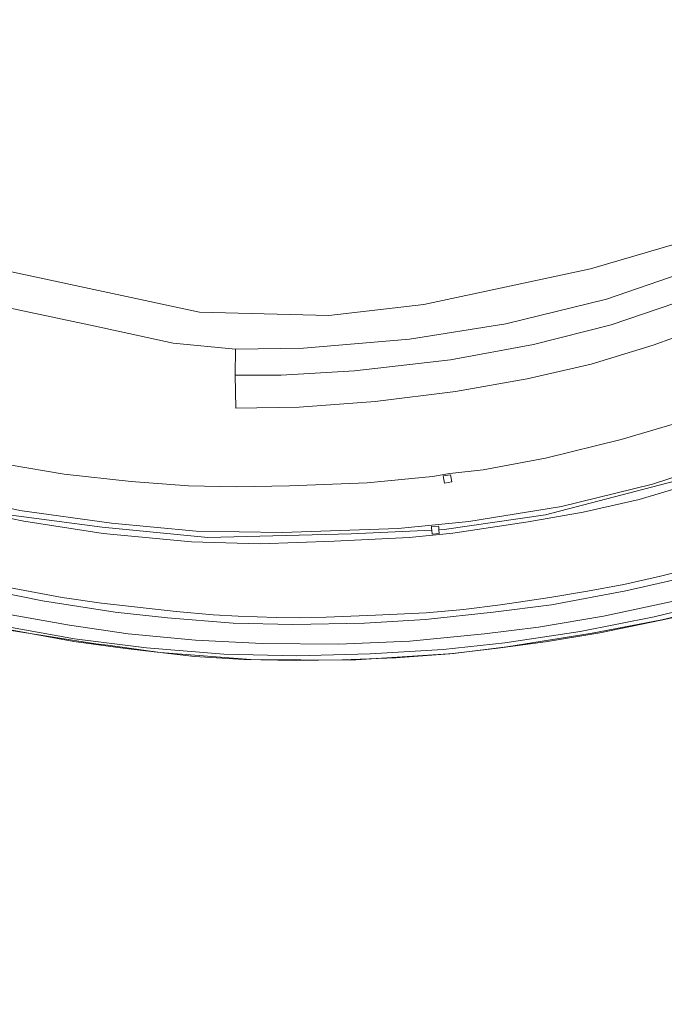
# Model space of a CAD drawing. Header units: metres. Extents: x 250001 to 257773, y 598992 to 609118.
# Tile 533 of 656: x 251053 to 251208, y 607113 to 607349. Entities that reach past the tile are written whole.
import ezdxf
from ezdxf.lldxf.tags import DXFTag

# ---------------------------------------------------------------- set-up
doc = ezdxf.new("R2010")
doc.units = ezdxf.units.M
for name, color, linetype, lineweight in [('B-WE-GR-GRAS-GV', 252, 'Continuous', 13), ('B-WE-GR-GROENVOORZIENING-GV', 252, 'Continuous', 18), ('B-WE-GW-TALUD_KRUIN-G', 252, 'Continuous', 18), ('B-WE-KG-GRENS_PERCEEL-G', 150, 'KG-PERCEEL', 18), ('B-WE-OG-TERREIN_ERF-GV', 7, 'Continuous', 18), ('B-WE-OG-WATER_HAVEN-GV', 252, 'Continuous', 18), ('B-WE-VH-VERHARDING_GESLOTEN-GV', 252, 'Continuous', 18), ('B-WE-VH-VERHARDING_HALFVERHARDING-GV', 252, 'Continuous', 18), ('B-WE-VH-VERHARDING_OPEN-GV', 252, 'Continuous', 18), ('X-XX-AL-REFERENTIE-G', 7, 'Continuous', 18)]:
    doc.layers.add(name, color=color, linetype=linetype, lineweight=lineweight)
doc.styles.get("Standard").update_dxf_attribs({"font": 'NLCS-ISO.ttf'})
tags = doc.linetypes.add('KG-PERCEEL', pattern='A,5.5,-2,["P",Standard,S=1.8,R=0,X=-0.5,Y=-0.9],-2,5.5,-2,[5,NLCS.SHX,S=0.75,R=0,X=0,Y=0],-2', length=19).pattern_tags.tags
tags[6] = DXFTag(74, 10)

# ---------------------------------------------------------------- blocks, each defined once
blk = doc.blocks.new('BS2021-132-Xref-KAD-20210617')
at = {"layer": 'B-WE-KG-GRENS_PERCEEL-G', "flags": 128}
for points in [[(251694.031, 606944.689), (251397.226, 607016.718), (250589.413, 607212.762), (250613.626, 607311.692), (250614.538, 607312.267), (250614.632, 607312.318), (250614.727, 607312.368), (250614.823, 607312.416), (250614.92, 607312.462), (250615.018, 607312.506), (250615.117, 607312.548), (250615.216, 607312.589), (250615.316, 607312.628), (250615.417, 607312.665), (250615.519, 607312.699), (250615.621, 607312.732), (250615.724, 607312.764), (250615.827, 607312.793), (250615.931, 607312.82), (250616.035, 607312.845), (250616.14, 607312.869), (250616.245, 607312.89), (250616.351, 607312.909), (250616.457, 607312.927), (250616.563, 607312.942), (250616.669, 607312.956), (250616.776, 607312.967), (250616.883, 607312.977), (250616.99, 607312.984), (250617.097, 607312.99), (250617.205, 607312.993), (250617.312, 607312.995), (250617.42, 607312.994), (250617.527, 607312.991), (250641.935, 607307.023), (250674.78, 607298.854), (250682.802, 607296.518), (250718.269, 607285.351), (250762.997, 607271.977), (250915.855, 607232.431), (250934.006, 607228.127), (250956.393, 607223.138), (250983.556, 607217.07), (250989.571, 607215.724), (250993.478, 607214.85), (251014.778, 607210.083), (251029.744, 607206.875), (251033.621, 607206.171), (251066.296, 607200.238), (251078.712, 607198.571)], [(250945.75, 607240.72), (250974.08, 607231.94), (251011.49, 607221.48), (251020.18, 607219.28), (251028.91, 607217.28), (251037.51, 607215.6), (251063.48, 607210.79), (251072.96, 607209.41), (251090.81, 607207.37), (251099.7, 607206.61), (251105.7, 607206.28), (251114.75, 607205.97), (251120.63, 607205.92), (251126.73, 607206.02), (251138.62, 607206.52), (251150.75, 607207.08), (251159.65, 607207.89), (251168.5, 607209.03), (251180.38, 607210.78), (251189.4, 607212.26), (251198.11, 607213.89), (251206.88, 607215.87), (251215.54, 607218), (251223.23, 607220.02), (251229.91, 607222.11), (251236.78, 607224.36), (251245.22, 607227.38), (251253.62, 607230.5), (251261.97, 607233.74), (251270.15, 607237.04), (251278.45, 607240.68), (251286.47, 607244.63), (251294.47, 607248.75), (251302.29, 607253.03), (251310.1, 607257.55), (251320.19, 607263.72), (251325.53, 607266.6), (251331, 607268.72), (251336.71, 607270.26), (251342.57, 607271.38), (251348.28, 607271.95), (251354.29, 607271.92), (251360.27, 607271.43), (251510.74, 607247.74), (251537.28, 607243.38), (251548.25, 607241.84), (251560.77, 607238.58), (251608.12, 607227.35), (251868.01, 607164.47), (251954.5, 607143.64)], [(251078.712, 607198.571), (251095.177, 607196.621), (251107.028, 607195.926), (251119.228, 607195.659), (251130.576, 607195.802), (251143.448, 607196.314), (251156.367, 607197.289), (251167.927, 607198.627), (251179.339, 607200.108), (251192.331, 607202.332), (251207.039, 607205.306), (251218.09, 607207.763), (251227.269, 607210.488), (251237.03, 607213.603), (251247.705, 607217.243), (251255.186, 607219.972), (251260.841, 607222.036), (251275.077, 607227.871), (251284.364, 607232.057), (251294.132, 607236.796), (251310.026, 607245.569), (251317.717, 607250.33), (251325.391, 607254.914), (251331.042, 607257.48), (251332.965, 607258.189)]]:
    blk.add_lwpolyline(points, dxfattribs=at)
blk = doc.blocks.new('BS2021-132-Xref-BGT-GRIJS-20210617-aangepast')
at = {"layer": 'B-WE-GR-GRAS-GV', "flags": 128}
for points in [[(251213.42, 607253.36), (251197.43, 607248.6), (251179.31, 607244.17), (251164.37, 607241.35), (251156.41, 607240.45), (251152.21, 607239.79), (251136.57, 607238.23), (251117.96, 607237.53), (251105.38, 607237.31), (251093.77, 607237.54), (251080, 607238.58), (251063.97, 607240.29), (251050.79, 607242.59)], [(251030.73, 607236.61), (251053.35, 607231.65), (251075.34, 607228.54), (251095.6, 607226.65), (251116.25, 607226.37), (251143.98, 607227.31), (251160.96, 607228.97), (251183.13, 607232.53), (251204.98, 607237.92), (251223.58, 607244), (251244.83, 607251.65), (251258.87, 607258), (251270.84, 607263.24), (251279.64, 607268.06), (251290.43, 607274.49), (251300.97, 607281.06), (251322.61, 607295.15), (251329.53, 607298.04), (251339.01, 607298.82), (251352.22, 607296.85), (251383.38, 607291), (251430.41, 607281.12)], [(251480.866, 607269.612), (251342.39, 607296.925), (251331.546, 607296.925), (251321.833, 607291.057), (251286.14, 607269.838), (251267.391, 607259.68), (251234.861, 607246.363), (251212.045, 607239.139), (251179.289, 607230.562), (251155.022, 607227.026), (251153.773, 607226.971), (251153.85, 607226.11), (251152.15, 607225.95), (251152.065, 607226.896), (251132.754, 607226.047), (251098.417, 607225.144), (251073.116, 607227.627), (251045.782, 607231.239)], [(251032.46, 607233.55), (251054.32, 607229.07), (251073.37, 607226.06), (251094.53, 607224.07), (251110.92, 607223.63), (251128.66, 607224.23), (251146.65, 607225.12), (251157.14, 607226.21), (251175.15, 607228.93), (251188.34, 607231.23), (251201.72, 607234.26), (251226.37, 607241.6)], [(251045.782, 607231.239), (251073.116, 607227.627), (251098.417, 607225.144), (251132.754, 607226.047), (251152.065, 607226.896), (251152.029, 607227.308), (251151.99, 607227.74), (251153.69, 607227.89), (251153.718, 607227.583), (251153.773, 607226.971), (251155.022, 607227.026), (251179.289, 607230.562), (251212.045, 607239.139), (251234.861, 607246.363), (251267.391, 607259.68), (251286.14, 607269.838), (251321.833, 607291.057), (251331.546, 607296.925), (251342.39, 607296.925), (251480.866, 607269.612)], [(251430.41, 607281.12), (251383.38, 607291), (251352.22, 607296.85), (251339.01, 607298.82), (251329.53, 607298.04), (251322.61, 607295.15), (251300.97, 607281.06), (251290.43, 607274.49), (251279.64, 607268.06), (251270.84, 607263.24), (251258.87, 607258), (251244.83, 607251.65), (251223.58, 607244), (251204.98, 607237.92), (251183.13, 607232.53), (251160.96, 607228.97), (251143.98, 607227.31), (251116.25, 607226.37), (251095.6, 607226.65), (251075.34, 607228.54), (251053.35, 607231.65), (251030.73, 607236.61)], [(251210, 607209.89), (251193.2, 607206.31), (251177.63, 607203.68), (251164.69, 607202.03), (251146.81, 607200.32), (251129.75, 607199.56), (251111.41, 607199.7), (251095.44, 607200.53), (251079.3, 607202.05), (251065.29, 607204.12), (251047.6, 607207.23)], [(251050.46, 607203.73), (251066.48, 607200.88), (251083.71, 607198.7), (251102.28, 607197.21), (251119.75, 607196.77), (251137.3, 607197.23), (251154.76, 607198.32), (251169.55, 607199.88), (251187.59, 607202.6), (251205.38, 607206.09), (251222.8, 607210.34)]]:
    blk.add_lwpolyline(points, dxfattribs=at)
blk.add_lwpolyline([(251154.82, 607239.88), (251156.57, 607240.18), (251156.86, 607238.48), (251155.11, 607238.18)], close=True, dxfattribs=at)
at = {"layer": 'B-WE-GR-GROENVOORZIENING-GV', "flags": 128}
for points in [[(251222.8, 607210.34), (251205.38, 607206.09), (251187.59, 607202.6), (251169.55, 607199.88), (251154.76, 607198.32), (251137.3, 607197.23), (251119.75, 607196.77), (251102.28, 607197.21), (251083.71, 607198.7), (251066.48, 607200.88), (251050.46, 607203.73)], [(251051.31, 607202.89), (251071.6, 607199.65), (251074.415, 607199.319), (251086.999, 607197.582), (251108.743, 607195.92), (251132.685, 607195.747), (251157.261, 607197.312), (251170.02, 607198.912), (251190.491, 607202.182), (251207.187, 607205.427), (251224.986, 607209.635)]]:
    blk.add_lwpolyline(points, dxfattribs=at)
at = {"layer": 'B-WE-GW-TALUD_KRUIN-G', "flags": 128}
for points in [[(251105.12, 607256.17), (251120.29, 607256.4), (251138.53, 607257.75), (251157.78, 607260.09), (251174.95, 607263.15), (251190.23, 607266.66), (251205.09, 607271.27), (251219.74, 607276.49), (251239.11, 607284.41), (251252.11, 607290.48), (251260.89, 607295.14), (251271.68, 607301.13), (251288.25, 607311.77), (251301.15, 607320.79), (251306.15, 607323.84), (251312.7, 607327.11), (251320.7, 607330), (251329.16, 607331.76), (251339.51, 607332.15), (251349.15, 607330.71), (251368.35, 607326.34), (251419.07, 607313.9)], [(251030.73, 607236.61), (251053.35, 607231.65), (251075.34, 607228.54), (251095.6, 607226.65), (251116.25, 607226.37), (251143.98, 607227.31), (251160.96, 607228.97), (251183.13, 607232.53), (251204.98, 607237.92), (251223.58, 607244), (251244.83, 607251.65), (251258.87, 607258), (251270.84, 607263.24), (251279.64, 607268.06), (251290.43, 607274.49), (251300.97, 607281.06), (251322.61, 607295.15), (251329.53, 607298.04), (251339.01, 607298.82), (251352.22, 607296.85), (251383.38, 607291), (251430.41, 607281.12)]]:
    blk.add_lwpolyline(points, dxfattribs=at)
at = {"layer": 'B-WE-OG-TERREIN_ERF-GV', "flags": 128}
blk.add_lwpolyline([(251430.27, 607249.511), (251394.51, 607255.137), (251357.727, 607261.044), (251357.579, 607260.267), (251360.715, 607237.287), (251336.154, 607233.98), (251333.023, 607258.172), (251318.816, 607250.561), (251291.75, 607235.613), (251278.549, 607229.453), (251261.072, 607222.238), (251249.193, 607217.692), (251235.373, 607212.946), (251224.986, 607209.635), (251207.187, 607205.427), (251190.491, 607202.182), (251170.02, 607198.912), (251157.261, 607197.312), (251132.685, 607195.747), (251108.743, 607195.92), (251086.999, 607197.582), (251074.415, 607199.319), (251071.6, 607199.65), (251051.31, 607202.89)], dxfattribs=at)
at = {"layer": 'B-WE-OG-WATER_HAVEN-GV', "flags": 128}
blk.add_lwpolyline([(251032.661, 607292.766), (251096.392, 607279.109), (251127.376, 607278.375), (251150.137, 607281.018), (251190.078, 607289.535), (251211.077, 607295.703), (251233.544, 607305.688), (251250.137, 607314.499), (251260.563, 607320.519), (251274.367, 607329.917), (251294.191, 607342.252), (251307.847, 607349.301), (251315.042, 607351.503), (251325.615, 607353.266), (251338.831, 607354), (251360.124, 607351.65), (251390.814, 607342.252), (251460.124, 607326.099)], dxfattribs=at)
at = {"layer": 'B-WE-VH-VERHARDING_GESLOTEN-GV', "flags": 128}
for points in [[(251047.6, 607207.23), (251065.29, 607204.12), (251079.3, 607202.05), (251095.44, 607200.53), (251111.41, 607199.7), (251129.75, 607199.56), (251146.81, 607200.32), (251164.69, 607202.03), (251177.63, 607203.68), (251193.2, 607206.31), (251210, 607209.89)], [(251216.55, 607216.44), (251198.55, 607212.37), (251180.75, 607209.04), (251166.77, 607207.22), (251150.54, 607205.52), (251135.98, 607204.64), (251118.77, 607204.25), (251104.44, 607204.6), (251088.72, 607205.87), (251076.17, 607207.24), (251058.77, 607209.98), (251033.99, 607214.97)]]:
    blk.add_lwpolyline(points, dxfattribs=at)
at = {"layer": 'B-WE-VH-VERHARDING_HALFVERHARDING-GV', "flags": 128}
for points in [[(251039.7, 607282.52), (251071.44, 607275.82), (251090.12, 607271.68), (251105.01, 607270.27), (251121.33, 607270.5), (251146.72, 607272.64), (251169.81, 607276.38), (251193.92, 607282.28), (251218.74, 607290.77), (251240.35, 607300.16), (251256.55, 607309.08), (251279.98, 607323.18), (251297.25, 607335.2), (251310.94, 607341.89), (251321.39, 607345.19), (251334.03, 607346.36), (251347.33, 607345.15), (251366.33, 607341.19), (251397.3, 607333.59), (251433.7, 607324.68)], [(251460.124, 607326.099), (251390.814, 607342.252), (251360.124, 607351.65), (251338.831, 607354), (251325.615, 607353.266), (251315.042, 607351.503), (251307.847, 607349.301), (251294.191, 607342.252), (251274.367, 607329.917), (251260.563, 607320.519), (251250.137, 607314.499), (251233.544, 607305.688), (251211.077, 607295.703), (251190.078, 607289.535), (251150.137, 607281.018), (251127.376, 607278.375), (251096.392, 607279.109), (251032.661, 607292.766)], [(251218.74, 607290.77), (251193.92, 607282.28), (251169.81, 607276.38), (251146.72, 607272.64), (251121.33, 607270.5), (251105.01, 607270.27), (251104.96, 607264.03), (251115.94, 607264.04), (251133.54, 607265.09), (251156.57, 607267.7), (251176.4, 607271.38), (251195.04, 607276.14), (251210.55, 607281.36)]]:
    blk.add_lwpolyline(points, dxfattribs=at)
at = {"layer": 'B-WE-VH-VERHARDING_OPEN-GV', "flags": 128}
blk.add_lwpolyline([(251210.55, 607281.36), (251195.04, 607276.14), (251176.4, 607271.38), (251156.57, 607267.7), (251133.54, 607265.09), (251115.94, 607264.04), (251104.96, 607264.03), (251105.12, 607256.17), (251120.29, 607256.4), (251138.53, 607257.75), (251157.78, 607260.09), (251174.95, 607263.15), (251190.23, 607266.66), (251205.09, 607271.27), (251219.74, 607276.49)], dxfattribs=at)

msp = doc.modelspace()

# ---------------------------------------------------------------- block references
at = {"layer": 'X-XX-AL-REFERENTIE-G'}
for name in ['BS2021-132-Xref-BGT-GRIJS-20210617-aangepast', 'BS2021-132-Xref-KAD-20210617']:
    msp.add_blockref(name, (0, 0), dxfattribs=at)

doc.saveas('drawing.dxf')
